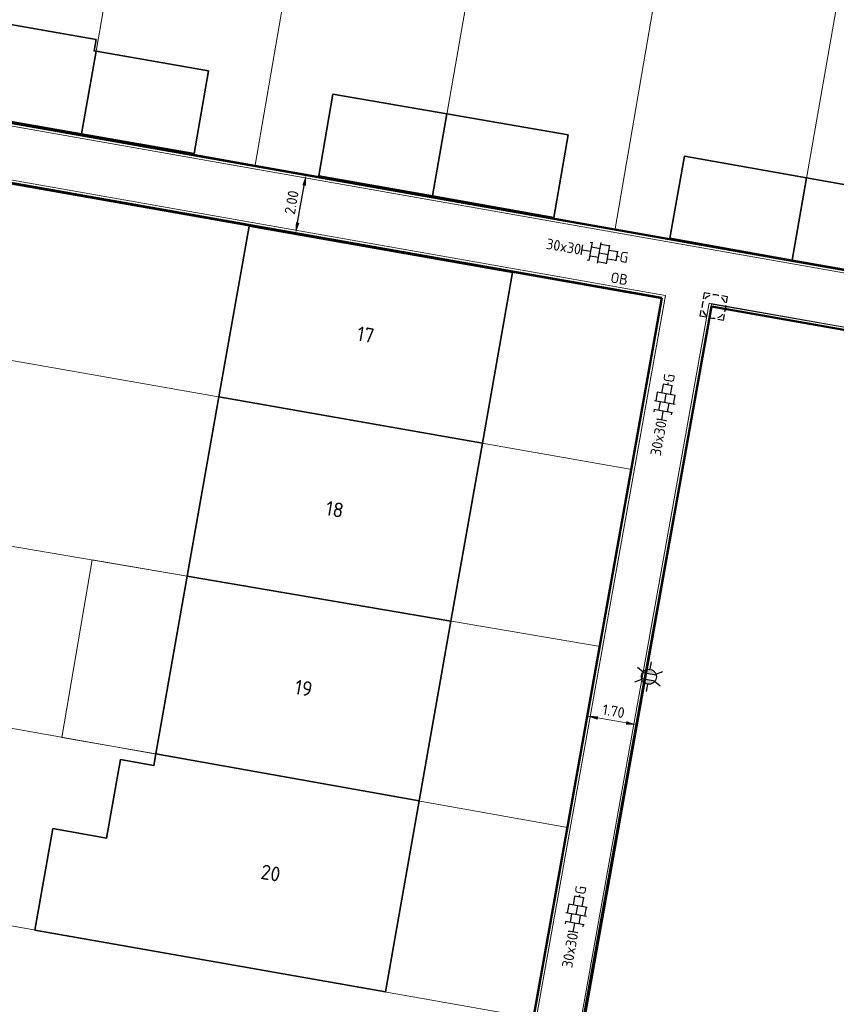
# Model space of a CAD drawing. Header units: metres. Extents: x 2514 to 227642, y 1683 to 852646.
# Tile 274 of 462: x 113894 to 113922, y 426303 to 426337. Entities that reach past the tile are written whole.
import ezdxf
from ezdxf.enums import TextEntityAlignment as Align
from ezdxf.lldxf.tags import DXFTag

# ---------------------------------------------------------------- set-up
doc = ezdxf.new("R2010")
doc.units = ezdxf.units.M
doc.layers.get('Defpoints').update_dxf_attribs({"color": 244, "lineweight": 35})
for name, color, linetype, lineweight in [('B-WE-KG-GRENS_PERCEEL-GV', 252, 'KG-PERCEEL', 18), ('B-WE-OG-BEBOUWING-GV', 4, 'Continuous', 35), ('B-WE-OG-BEBOUWING_HUISNUMMER-T25-200', 7, 'Continuous', 25), ('B-WE-OG-BEBOUWING_OVERBOUWING-GV', 4, 'Continuous', 18), ('B-WE-OG-TERREIN_CULTUURSCHEIDING-GV', 252, 'Continuous', 18), ('N-WE-IE-MEUBILAIR_WEGMEUBILAIR_LICHTMAST-S', 7, 'Continuous', 25), ('N-WE-RI-PUT-OPHOOGTEBRENGEN-S', 7, 'Continuous', 25), ('N-WE-VH-KANTOPSLUITING-T18', 1, 'Continuous', 18), ('N-WE-VH-KANTOPSLUITING_ACHTERKANTBAND-G', 1, 'Continuous', 50), ('N-WE-VH-KANTOPSLUITING_OPSLUITBAND_100X200-G', 1, 'Continuous', 18), ('N-WE-VH-M', 7, 'Continuous', 18), ('N-WE-VH-VERHARDING_TEGEL-S', 1, 'Continuous', 25)]:
    doc.layers.add(name, color=color, linetype=linetype, lineweight=lineweight)
doc.styles.add('NLCS-ISO', font='NLCS-ISO.ttf', dxfattribs={"height": 1.8})
doc.styles.add('NLCS-ISO-M200-T18', font='NLCS-ISO.ttf', dxfattribs={"height": 0.36})
doc.styles.add('NLCS-ISO-M200-T25', font='NLCS-ISO.ttf', dxfattribs={"height": 0.5})
doc.styles.get("Standard").update_dxf_attribs({"font": 'romans'})
tags = doc.linetypes.add('KG-PERCEEL', pattern='A,5.5,-2,["P",Standard,S=1.8,R=0,X=-0.5,Y=-0.9],-2,5.5,-2,[5,NLCS.SHX,S=0.75,R=0,X=0,Y=0],-2', length=19).pattern_tags.tags
tags[6] = DXFTag(74, 10)
doc.dimstyles.new('NLCS-M200-T18-PIJL_L2_H1', dxfattribs={"dimscale": 0.2, "dimtxt": 2.5, "dimasz": 1.8, "dimexe": 2, "dimexo": 2, "dimgap": 0.7, "dimtad": 1, "dimzin": 0, "dimdsep": 46, "dimtxsty": 'NLCS-ISO-M200-T18', "dimcen": 0, "dimdle": 2, "dimclrd": 256, "dimclre": 256, "dimclrt": 1, "dimadec": 1, "dimazin": 0, "dimtfac": 1, "dimtdec": 3, "dimtofl": 0, "dimtmove": 0, "dimatfit": 3, "dimfxl": 2, "dimfxlon": 1, "dimtfillclr": 256, "dimtolj": 1, "dimtzin": 0, "dimlwd": -1, "dimlwe": -1, "dimarcsym": 0})

# ---------------------------------------------------------------- blocks, each defined once
blk = doc.blocks.new('SVH-TEGEL_300X300_DUN_HALFST_KL-SO')
for p, q in [((0, -1.78), (0, 1.78)), ((-3.08, 0.75), (-3, 0.75)), ((-3, -0.83), (-3, 0.83)), ((-3, 0), (-1.5, 0)), ((-1.84, 1.5), (-1.5, 1.5)), ((-1.5, -1.6), (-1.5, 1.6)), ((-1.5, 0.75), (0, 0.75)), ((0, 1.5), (1.5, 1.5)), ((0, 0), (1.5, 0)), ((1.5, -1.6), (1.5, 1.6)), ((1.5, 0.75), (3, 0.75)), ((3, -0.83), (3, 0.83)), ((3, 0), (3.39, 0)), ((-3.08, -0.75), (-3, -0.75)), ((-1.84, -1.5), (-1.5, -1.5)), ((-1.5, -0.75), (0, -0.75)), ((0, -1.5), (1.5, -1.5)), ((1.5, -0.75), (3, -0.75))]:
    blk.add_line(p, q)
at = {"style": 'NLCS-ISO'}
blk.add_attdef('FORMAAT', text='', height=1.8, dxfattribs=at).set_placement((-3.18, 0), align=Align.MIDDLE_RIGHT)
blk.add_attdef('KLEUR', text='', height=1.8, dxfattribs=at).set_placement((3.49, 0), align=Align.MIDDLE_LEFT)
at = {"style": 'NLCS-ISO', "flags": 1}
blk.add_attdef('FUNCTIE', text='', height=1.8, dxfattribs=at).set_placement((0.12, -3.58), align=Align.MIDDLE_CENTER)
blk = doc.blocks.new('*D41')
at = {"ltscale": 0.2, "transparency": 16777216}
for p, q in [((113904.013, 426331.574), (113903.619, 426331.644)), ((113903.728, 426329.959), (113903.951, 426331.22)), ((113903.666, 426329.605), (113904.06, 426329.535))]:
    blk.add_line(p, q, dxfattribs=at)
for points in [[(113903.892, 426331.23), (113904.01, 426331.209), (113904.013, 426331.574)], [(113903.669, 426329.97), (113903.788, 426329.949), (113903.666, 426329.605)]]:
    blk.add_solid(points, dxfattribs=at)
at = {"layer": 'Defpoints', "color": 0, "ltscale": 0.2, "transparency": 16777216}
for p in [(113904.013, 426331.574), (113904.013, 426331.574), (113903.666, 426329.605)]:
    blk.add_point(p, dxfattribs=at)
at = {"color": 1, "ltscale": 0.2, "transparency": 16777216, "insert": (113903.524, 426330.645), "char_height": 0.36, "attachment_point": 5, "rotation": 79.995, "style": 'NLCS-ISO-M200-T18'}
blk.add_mtext('\\A1;2.00', dxfattribs=at)
blk = doc.blocks.new('SRI-PUT_OPHOOGTEBRENGEN-SO-flat-70')
at = {"layer": 'N-WE-RI-PUT-OPHOOGTEBRENGEN-S', "lineweight": -3}
for points in [[(-0.13, 0.427), (-0.327, 0.461), (-0.362, 0.264)], [(0.165, 0.375), (-0.032, 0.41)], [(0.426, 0.127), (0.461, 0.324), (0.264, 0.358)], [(-0.379, 0.166), (-0.413, -0.031)], [(0.375, -0.169), (0.409, 0.028)], [(0.126, -0.43), (0.323, -0.464), (0.358, -0.267)], [(-0.169, -0.378), (0.028, -0.413)]]:
    blk.add_lwpolyline(points, dxfattribs=at)
at = {"layer": 'N-WE-RI-PUT-OPHOOGTEBRENGEN-S'}
blk.add_lwpolyline([(-0.268, -0.361), (-0.465, -0.327), (-0.431, -0.13)], dxfattribs=at)
at = {"layer": 'N-WE-RI-PUT-OPHOOGTEBRENGEN-S', "lineweight": -3, "ltscale": 0.2}
for start, end in [(110.0972, 140.0972), (65.0925, 95.0925), (155.0972, 185.0972), (20.0925, 50.0925), (335.0925, 5.0925), (200.0972, 230.0972), (290.0925, 320.0925), (245.0972, 275.0972)]:
    blk.add_arc((-0.002, -0.002), 0.4, start, end, dxfattribs=at)
blk = doc.blocks.new('SRI-PUT_OPHOOGTEBRENGEN-SO-flat-131')
at = {"layer": 'N-WE-RI-PUT-OPHOOGTEBRENGEN-S', "lineweight": -3}
for points in [[(-0.13, 0.427), (-0.327, 0.461), (-0.362, 0.265)], [(0.165, 0.375), (-0.032, 0.41)], [(0.426, 0.126), (0.461, 0.323), (0.264, 0.358)], [(-0.379, 0.166), (-0.413, -0.031)], [(0.375, -0.169), (0.409, 0.028)], [(0.126, -0.43), (0.323, -0.465), (0.357, -0.268)], [(-0.17, -0.378), (0.027, -0.413)]]:
    blk.add_lwpolyline(points, dxfattribs=at)
at = {"layer": 'N-WE-RI-PUT-OPHOOGTEBRENGEN-S'}
blk.add_lwpolyline([(-0.268, -0.361), (-0.465, -0.326), (-0.431, -0.129)], dxfattribs=at)
at = {"layer": 'N-WE-RI-PUT-OPHOOGTEBRENGEN-S', "lineweight": -3}
for start_param, end_param in [(5.23603, 5.759628), (4.450548, 4.974147), (6.021428, 6.545027), (3.66515, 4.188748), (2.879751, 3.40335), (0.523641, 1.047239), (2.094353, 2.617952), (1.309039, 1.832638)]:
    blk.add_ellipse((-0.002, -0.002), major_axis=(-0.394, 0.069), ratio=0.999848, start_param=start_param, end_param=end_param, dxfattribs=at)
blk = doc.blocks.new('*D675')
at = {"layer": 'Defpoints', "color": 0, "ltscale": 0.2, "transparency": 16777216}
for p in [(113904.013, 426331.574), (113904.013, 426331.574), (113903.666, 426329.605)]:
    blk.add_point(p, dxfattribs=at)
at = {"layer": 'N-WE-VH-M', "ltscale": 0.2, "transparency": 16777216}
for p, q in [((113904.013, 426331.574), (113904.407, 426331.505)), ((113903.728, 426329.959), (113903.951, 426331.22)), ((113903.666, 426329.605), (113904.06, 426329.535))]:
    blk.add_line(p, q, dxfattribs=at)
for points in [[(113903.892, 426331.23), (113904.01, 426331.209), (113904.013, 426331.574)], [(113903.669, 426329.97), (113903.788, 426329.949), (113903.666, 426329.605)]]:
    blk.add_solid(points, dxfattribs=at)
at = {"layer": 'N-WE-VH-M', "ltscale": 0.2, "transparency": 16777216, "insert": (113903.525, 426330.645), "char_height": 0.36, "attachment_point": 5, "rotation": 79.9934, "style": 'NLCS-ISO-M200-T18'}
blk.add_mtext('\\A1;2.00', dxfattribs=at)
blk = doc.blocks.new('*D676')
at = {"layer": 'Defpoints', "color": 0, "ltscale": 0.2, "transparency": 16777216}
for p in [(113913.541, 426313.249), (113915.215, 426312.954), (113915.215, 426312.953)]:
    blk.add_point(p, dxfattribs=at)
at = {"layer": 'N-WE-VH-M', "ltscale": 0.2, "transparency": 16777216}
for p, q in [((113913.541, 426313.249), (113913.61, 426313.643)), ((113913.895, 426313.186), (113914.86, 426313.016)), ((113915.215, 426312.954), (113915.284, 426313.348))]:
    blk.add_line(p, q, dxfattribs=at)
for points in [[(113913.906, 426313.246), (113913.885, 426313.127), (113913.541, 426313.249)], [(113914.871, 426313.075), (113914.85, 426312.957), (113915.215, 426312.954)]]:
    blk.add_solid(points, dxfattribs=at)
at = {"layer": 'N-WE-VH-M', "ltscale": 0.2, "transparency": 16777216, "insert": (113914.434, 426313.416), "char_height": 0.36, "attachment_point": 5, "rotation": 349.9962, "style": 'NLCS-ISO-M200-T18'}
blk.add_mtext('\\A1;1.70', dxfattribs=at)
blk = doc.blocks.new('N-SIE-WEG_LICHTMAST-SO')
h = blk.add_hatch(color=256)
h.paths.add_polyline_path([(1.16, 0.5, 0.658505), (-1.16, 0.5)])
h.paths.add_polyline_path([(-1.16, -0.5, 0.658505), (1.16, -0.5)])
at = {"flags": 128}
for points in [[(0, 1.27), (0, 2.53)], [(-2.19, 1.27), (-1.1, 0.63)], [(-1.16, 0.5), (1.16, 0.5)], [(1.1, 0.63), (2.19, 1.27)], [(-2.19, -1.27), (-1.1, -0.63)], [(-1.16, -0.5), (1.16, -0.5)], [(0, -1.27), (0, -2.53)], [(2.19, -1.27), (1.1, -0.63)]]:
    blk.add_lwpolyline(points, dxfattribs=at)
at = {"ltscale": 0.5}
blk.add_circle((0, 0), 1.27, dxfattribs=at)
at = {"style": 'NLCS-ISO'}
blk.add_attdef('TYPE', text='', height=1.8, dxfattribs=at).set_placement((0, 2.53), align=Align.BOTTOM_CENTER)

msp = doc.modelspace()

# ---------------------------------------------------------------- linework, layer by layer
at = {"layer": 'B-WE-KG-GRENS_PERCEEL-GV', "ltscale": 0.2}
for points in [[(113900.602, 426357.283), (113892.218, 426358.685), (113891.485, 426354.25), (113888.206, 426334.403), (113896.407, 426332.952)], [(113906.49, 426356.297), (113900.602, 426357.283), (113897.016, 426336.406), (113896.407, 426332.952), (113902.291, 426331.911)], [(113912.566, 426355.281), (113906.49, 426356.297), (113902.291, 426331.911), (113908.293, 426330.849)], [(113918.693, 426354.214), (113912.566, 426355.281), (113908.293, 426330.849), (113914.483, 426329.754)], [(113924.77, 426353.2), (113918.693, 426354.214), (113914.483, 426329.754), (113920.487, 426328.692)], [(113913.978, 426315.607), (113915.055, 426321.605)], [(113888.124, 426313.892), (113886.985, 426307.386), (113911.716, 426303.023), (113911.798, 426303.478), (113912.877, 426309.48)]]:
    msp.add_lwpolyline(points, dxfattribs=at)
for points in [[(113933.637, 426351.72), (113924.77, 426353.2), (113920.487, 426328.692), (113929.246, 426327.142)], [(113916.065, 426327.374), (113891.252, 426331.752), (113890.237, 426325.961), (113915.055, 426321.605)], [(113913.978, 426315.607), (113889.164, 426319.833), (113888.124, 426313.892), (113912.877, 426309.48)]]:
    msp.add_lwpolyline(points, close=True, dxfattribs=at)
at = {"layer": 'B-WE-OG-BEBOUWING-GV'}
for points in [[(113896.903, 426336.161), (113890.651, 426337.254), (113890.094, 426334.069), (113891.617, 426333.803), (113896.409, 426332.965), (113896.903, 426335.764), (113896.836, 426335.776)], [(113900.714, 426335.098), (113896.903, 426335.764), (113896.409, 426332.965), (113900.224, 426332.298)], [(113908.782, 426333.643), (113904.922, 426334.307), (113904.448, 426331.546), (113908.295, 426330.862)], [(113912.896, 426332.936), (113908.782, 426333.643), (113908.295, 426330.862), (113912.413, 426330.129)], [(113920.973, 426331.473), (113916.832, 426332.208), (113916.339, 426329.43), (113920.487, 426328.694)], [(113924.709, 426330.81), (113920.973, 426331.473), (113920.487, 426328.694), (113924.217, 426328.032)], [(113911.005, 426328.267), (113902.083, 426329.841), (113901.063, 426324.061), (113909.987, 426322.495)], [(113909.987, 426322.495), (113901.063, 426324.061), (113899.992, 426317.989), (113908.923, 426316.468)], [(113908.923, 426316.468), (113899.992, 426317.989), (113898.93, 426311.966), (113907.848, 426310.376)], [(113907.848, 426310.376), (113898.93, 426311.966), (113898.861, 426311.577), (113897.728, 426311.777), (113897.259, 426309.118), (113895.437, 426309.439), (113894.831, 426306.002), (113906.707, 426303.907)]]:
    msp.add_lwpolyline(points, close=True, dxfattribs=at)
at = {"layer": 'B-WE-OG-BEBOUWING_OVERBOUWING-GV'}
msp.add_lwpolyline([(113898.93, 426311.966), (113899.992, 426317.989), (113896.77, 426318.538), (113895.746, 426312.527)], close=True, dxfattribs=at)
at = {"layer": 'B-WE-OG-TERREIN_CULTUURSCHEIDING-GV'}
msp.add_lwpolyline([(113928.99, 426325.242), (113917.748, 426327.195), (113913.2, 426301.96), (113929.848, 426298.996), (113933.498, 426319.578), (113928.125, 426320.541)], close=True, dxfattribs=at)
at = {"layer": 'N-WE-VH-KANTOPSLUITING_ACHTERKANTBAND-G', "ltscale": 0.2}
for p, q in [((113916.073, 426327.416), (113911.009, 426299.081)), ((113912.683, 426298.786), (113917.747, 426327.121)), ((113917.747, 426327.121), (113928.891, 426325.155))]:
    msp.add_line(p, q, dxfattribs=at)
at = {"layer": 'N-WE-VH-KANTOPSLUITING_ACHTERKANTBAND-G', "ltscale": 0.2, "flags": 128}
for points in [[(113929.243, 426327.123), (113887.709, 426334.451), (113891.159, 426354.122)], [(113916.073, 426327.416), (113891.259, 426331.794), (113886.319, 426303.605)]]:
    msp.add_lwpolyline(points, dxfattribs=at)
at = {"layer": 'N-WE-VH-KANTOPSLUITING_OPSLUITBAND_100X200-G', "ltscale": 0.2}
for p, q in [((113916.189, 426327.497), (113911.09, 426298.965)), ((113917.666, 426327.236), (113912.567, 426298.705)), ((113917.666, 426327.236), (113929.007, 426325.236))]:
    msp.add_line(p, q, dxfattribs=at)
for points in [[(113929.324, 426327.008), (113887.593, 426334.37), (113891.06, 426354.139)], [(113886.221, 426303.623), (113891.178, 426331.909), (113916.189, 426327.497)]]:
    msp.add_lwpolyline(points, dxfattribs=at)

# ---------------------------------------------------------------- block references
at = {"layer": 'N-WE-IE-MEUBILAIR_WEGMEUBILAIR_LICHTMAST-S', "xscale": 0.2, "yscale": 0.2, "zscale": 0.2, "rotation": 350.1566500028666}
msp.add_blockref('N-SIE-WEG_LICHTMAST-SO', (113915.628, 426314.583), dxfattribs=at)
at = {"layer": 'N-WE-RI-PUT-OPHOOGTEBRENGEN-S', "ltscale": 0.2, "rotation": 0.1993628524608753}
msp.add_blockref('SRI-PUT_OPHOOGTEBRENGEN-SO-flat-131', (113917.834, 426327.121), dxfattribs=at)
at = {"layer": 'N-WE-RI-PUT-OPHOOGTEBRENGEN-S', "ltscale": 0.2}
msp.add_blockref('SRI-PUT_OPHOOGTEBRENGEN-SO-flat-70', (113917.834, 426327.121), dxfattribs=at)
at = {"layer": 'N-WE-VH-VERHARDING_TEGEL-S', "xscale": 0.2, "yscale": 0.2, "zscale": 0.2}
for p, rotation in [((113913.955, 426328.936), 350.0135621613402), ((113916.167, 426323.867), 80.01356216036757), ((113913.168, 426306.529), 80.01356216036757)]:
    msp.add_blockref('SVH-TEGEL_300X300_DUN_HALFST_KL-SO', p, dxfattribs=dict(at, rotation=rotation)).add_auto_attribs({'FORMAAT': '30x30', 'KLEUR': 'G'})

# ---------------------------------------------------------------- texts
at = {"layer": 'B-WE-OG-BEBOUWING_HUISNUMMER-T25-200', "style": 'NLCS-ISO-M200-T25'}
for s, p in [('17', (113906.034, 426326.166)), ('18', (113904.986, 426320.254)), ('19', (113903.932, 426314.198)), ('20', (113902.816, 426307.933))]:
    msp.add_text(s, height=0.5, rotation=350, dxfattribs=at).set_placement(p, align=Align.MIDDLE)
at = {"layer": 'N-WE-VH-KANTOPSLUITING-T18', "style": 'NLCS-ISO-M200-T18'}
msp.add_text('OB', height=0.36, rotation=350.05, dxfattribs=at).set_placement((113914.306, 426327.936))

# ---------------------------------------------------------------- dimensions: what is measured, and where the dimension line sits
at = {"ltscale": 0.2}
dim = msp.add_aligned_dim(p1=(113903.666, 426329.605), p2=(113904.013, 426331.574), distance=0, dimstyle='NLCS-M200-T18-PIJL_L2_H1', dxfattribs=at)
dim.commit()
dim.dimension.update_dxf_attribs({"geometry": '*D41', "text_midpoint": (113903.524, 426330.645)})
at = {"layer": 'N-WE-VH-M', "ltscale": 0.2}
for p1, p2, picture, middle in [((113903.666, 426329.605), (113904.013, 426331.574), '*D675', (113903.525, 426330.645)), ((113913.541, 426313.249), (113915.215, 426312.953), '*D676', (113914.434, 426313.416))]:
    dim = msp.add_aligned_dim(p1=p1, p2=p2, distance=0, dimstyle='NLCS-M200-T18-PIJL_L2_H1', override={"dimclrt": 256}, dxfattribs=at)
    dim.commit()
    dim.dimension.update_dxf_attribs({"geometry": picture, "text_midpoint": middle})

doc.saveas('drawing.dxf')
